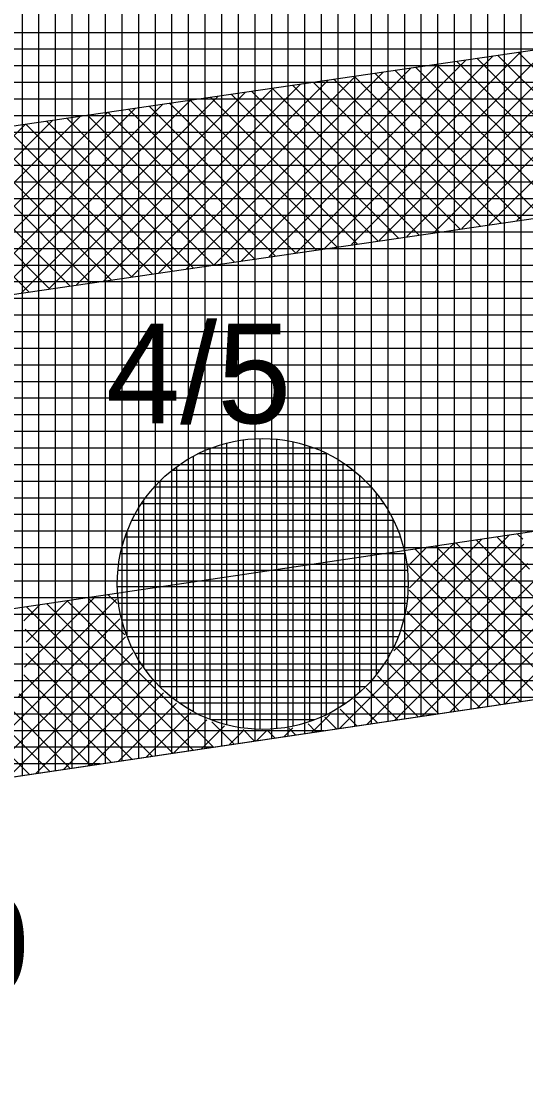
# Model space of a CAD drawing. Extents: x -565346 to -564154, y -1097386 to -1095620.
# Drawn here: x -564960.68 to -564954.61, y -1095818.93 to -1095806.24 of the extents above; entities that cross this region are included whole.
import ezdxf

# ---------------------------------------------------------------- set-up
doc = ezdxf.new("R2010")
doc.units = 0
for name, color, linetype in [('Vrstva 1', 7, 'Continuous'), ('Vrstva 40', 7, 'Continuous'), ('Vrstva 41', 7, 'Continuous'), ('Vrstva 42', 7, 'Continuous'), ('Vrstva 43', 7, 'Continuous'), ('Vrstva 44', 7, 'Continuous')]:
    doc.layers.add(name, color=color, linetype=linetype)

msp = doc.modelspace()

# ---------------------------------------------------------------- linework, layer by layer
at = {"layer": 'Vrstva 1'}
msp.add_line((-565025.24, -1095824.91), (-564877.52, -1095802.97), dxfattribs=at)
at = {"layer": 'Vrstva 41'}
for p, q in [((-564954.717, -1095808.64), (-564952.35, -1095806.274)), ((-564955.71, -1095808.785), (-564953.344, -1095806.419)), ((-564955.379, -1095808.737), (-564953.013, -1095806.37)), ((-564955.048, -1095808.689), (-564952.682, -1095806.322)), ((-564956.373, -1095808.882), (-564954.006, -1095806.515)), ((-564956.042, -1095808.834), (-564953.675, -1095806.467)), ((-564957.366, -1095809.027), (-564955, -1095806.66)), ((-564957.035, -1095808.979), (-564954.669, -1095806.612)), ((-564956.704, -1095808.93), (-564954.337, -1095806.564)), ((-564953.182, -1095808.416), (-564954.946, -1095806.653)), ((-564952.935, -1095808.38), (-564954.699, -1095806.616)), ((-564958.36, -1095809.172), (-564955.993, -1095806.805)), ((-564958.029, -1095809.124), (-564955.662, -1095806.757)), ((-564957.697, -1095809.075), (-564955.331, -1095806.709)), ((-564954.169, -1095808.56), (-564955.933, -1095806.797)), ((-564953.923, -1095808.524), (-564955.686, -1095806.761)), ((-564953.676, -1095808.488), (-564955.44, -1095806.725)), ((-564953.429, -1095808.452), (-564955.193, -1095806.689)), ((-564959.022, -1095809.269), (-564956.656, -1095806.902)), ((-564958.691, -1095809.22), (-564956.324, -1095806.854)), ((-564955.157, -1095808.704), (-564956.92, -1095806.941)), ((-564954.91, -1095808.668), (-564956.674, -1095806.905)), ((-564954.663, -1095808.632), (-564956.427, -1095806.869)), ((-564954.416, -1095808.596), (-564956.18, -1095806.833)), ((-564960.016, -1095809.414), (-564957.649, -1095807.047)), ((-564959.684, -1095809.365), (-564957.318, -1095806.999)), ((-564959.353, -1095809.317), (-564956.987, -1095806.95)), ((-564955.897, -1095808.813), (-564957.661, -1095807.049)), ((-564955.65, -1095808.776), (-564957.414, -1095807.013)), ((-564955.403, -1095808.74), (-564957.167, -1095806.977)), ((-564961.009, -1095809.559), (-564958.643, -1095807.192)), ((-564960.678, -1095809.51), (-564958.311, -1095807.144)), ((-564960.347, -1095809.462), (-564957.98, -1095807.095)), ((-564956.884, -1095808.957), (-564958.648, -1095807.193)), ((-564956.638, -1095808.921), (-564958.401, -1095807.157)), ((-564956.391, -1095808.885), (-564958.155, -1095807.121)), ((-564956.144, -1095808.849), (-564957.908, -1095807.085)), ((-564961.671, -1095809.655), (-564959.305, -1095807.289)), ((-564961.34, -1095809.607), (-564958.974, -1095807.24)), ((-564957.625, -1095809.065), (-564959.389, -1095807.301)), ((-564957.378, -1095809.029), (-564959.142, -1095807.265)), ((-564957.131, -1095808.993), (-564958.895, -1095807.229)), ((-564962.665, -1095809.8), (-564960.298, -1095807.434)), ((-564962.334, -1095809.752), (-564959.967, -1095807.385)), ((-564962.003, -1095809.703), (-564959.636, -1095807.337)), ((-564958.612, -1095809.209), (-564960.376, -1095807.445)), ((-564958.365, -1095809.173), (-564960.129, -1095807.409)), ((-564958.119, -1095809.137), (-564959.882, -1095807.373)), ((-564957.872, -1095809.101), (-564959.636, -1095807.337)), ((-564962.996, -1095809.848), (-564960.63, -1095807.482)), ((-564959.353, -1095809.317), (-564961.116, -1095807.553)), ((-564959.106, -1095809.281), (-564960.87, -1095807.517)), ((-564958.859, -1095809.245), (-564960.623, -1095807.481)), ((-564960.34, -1095809.461), (-564962.104, -1095807.697)), ((-564960.093, -1095809.425), (-564961.857, -1095807.661)), ((-564959.846, -1095809.389), (-564961.61, -1095807.625)), ((-564959.599, -1095809.353), (-564961.363, -1095807.589)), ((-564960.587, -1095809.497), (-564962.351, -1095807.733)), ((-564956.198, -1095813.818), (-564954.808, -1095812.427)), ((-564956.042, -1095813.378), (-564955.14, -1095812.477)), ((-564956.008, -1095813.062), (-564955.473, -1095812.526)), ((-564953.686, -1095814.282), (-564955.446, -1095812.522)), ((-564953.44, -1095814.246), (-564955.2, -1095812.486)), ((-564954.566, -1095812.837), (-564954.953, -1095812.449)), ((-564954.644, -1095812.476), (-564954.707, -1095812.413)), ((-564956.85, -1095814.752), (-564954.634, -1095812.536)), ((-564956.019, -1095812.79), (-564955.805, -1095812.576)), ((-564954.178, -1095814.356), (-564955.939, -1095812.595)), ((-564953.932, -1095814.319), (-564955.692, -1095812.559)), ((-564956.518, -1095814.703), (-564954.584, -1095812.769)), ((-564954.425, -1095814.392), (-564956.018, -1095812.799)), ((-564956.186, -1095814.654), (-564954.511, -1095812.979)), ((-564959.527, -1095813.25), (-564959.633, -1095813.144)), ((-564954.671, -1095814.429), (-564956.011, -1095813.089)), ((-564960.716, -1095814.376), (-564959.535, -1095813.195)), ((-564960.647, -1095813.458), (-564960.455, -1095813.266)), ((-564960.64, -1095814.017), (-564959.791, -1095813.168)), ((-564960.62, -1095813.714), (-564960.123, -1095813.217)), ((-564958.611, -1095815.014), (-564960.371, -1095813.254)), ((-564958.365, -1095814.977), (-564960.125, -1095813.217)), ((-564959.433, -1095813.626), (-564959.879, -1095813.181)), ((-564955.854, -1095814.604), (-564954.418, -1095813.169)), ((-564958.857, -1095815.051), (-564960.618, -1095813.29)), ((-564954.917, -1095814.465), (-564956.038, -1095813.344)), ((-564955.522, -1095814.555), (-564954.307, -1095813.341)), ((-564961.501, -1095815.443), (-564959.492, -1095813.434)), ((-564955.189, -1095814.506), (-564954.18, -1095813.496)), ((-564961.169, -1095815.394), (-564959.424, -1095813.649)), ((-564959.104, -1095815.087), (-564960.631, -1095813.559)), ((-564955.163, -1095814.502), (-564956.094, -1095813.571)), ((-564954.857, -1095814.456), (-564954.037, -1095813.636)), ((-564955.41, -1095814.539), (-564956.176, -1095813.773)), ((-564960.836, -1095815.345), (-564959.336, -1095813.844)), ((-564959.35, -1095815.124), (-564960.623, -1095813.851)), ((-564960.504, -1095815.295), (-564959.23, -1095814.02)), ((-564955.656, -1095814.575), (-564956.276, -1095813.955)), ((-564959.596, -1095815.16), (-564960.649, -1095814.107)), ((-564955.902, -1095814.612), (-564956.394, -1095814.12)), ((-564960.172, -1095815.246), (-564959.106, -1095814.18)), ((-564956.148, -1095814.648), (-564956.528, -1095814.269)), ((-564959.842, -1095815.197), (-564960.703, -1095814.337)), ((-564959.84, -1095815.197), (-564958.966, -1095814.323)), ((-564956.395, -1095814.685), (-564956.678, -1095814.402)), ((-564960.089, -1095815.233), (-564960.781, -1095814.541)), ((-564959.508, -1095815.147), (-564958.81, -1095814.45)), ((-564956.641, -1095814.721), (-564956.843, -1095814.519)), ((-564959.176, -1095815.098), (-564958.637, -1095814.56)), ((-564958.843, -1095815.048), (-564958.445, -1095814.651)), ((-564958.119, -1095814.941), (-564958.386, -1095814.673)), ((-564957.182, -1095814.802), (-564956.97, -1095814.59)), ((-564956.887, -1095814.758), (-564957.027, -1095814.618)), ((-564960.335, -1095815.27), (-564960.88, -1095814.725)), ((-564958.511, -1095814.999), (-564958.233, -1095814.721)), ((-564958.179, -1095814.95), (-564957.998, -1095814.769)), ((-564957.872, -1095814.904), (-564958.01, -1095814.767)), ((-564957.847, -1095814.9), (-564957.729, -1095814.783)), ((-564957.626, -1095814.868), (-564957.712, -1095814.782)), ((-564957.515, -1095814.851), (-564957.41, -1095814.747)), ((-564957.38, -1095814.831), (-564957.457, -1095814.754)), ((-564957.134, -1095814.795), (-564957.229, -1095814.699)), ((-564960.581, -1095815.307), (-564960.995, -1095814.893))]:
    msp.add_line(p, q, dxfattribs=at)
at = {"layer": 'Vrstva 42'}
for points in [[(-565024.199, -1095816.759), (-565023.91, -1095818.738), (-564932.849, -1095805.449), (-564933.138, -1095803.47)], [(-565025.19, -1095822.881), (-565025.24, -1095824.91), (-564931.925, -1095811.05), (-564932.23, -1095809.074)]]:
    msp.add_lwpolyline(points, close=True, dxfattribs=at)
at = {"layer": 'Vrstva 43'}
for p, q in [((-564954.87, -1095799.297), (-564954.87, -1095814.458)), ((-564954.67, -1095799.267), (-564954.67, -1095814.429)), ((-564955.87, -1095799.445), (-564955.87, -1095814.607)), ((-564955.67, -1095799.415), (-564955.67, -1095814.577)), ((-564955.47, -1095799.386), (-564955.47, -1095814.547)), ((-564955.27, -1095799.356), (-564955.27, -1095814.518)), ((-564955.07, -1095799.326), (-564955.07, -1095814.488)), ((-564956.67, -1095799.564), (-564956.67, -1095814.726)), ((-564956.47, -1095799.534), (-564956.47, -1095814.696)), ((-564956.27, -1095799.505), (-564956.27, -1095814.666)), ((-564956.07, -1095799.475), (-564956.07, -1095814.637)), ((-564957.47, -1095799.683), (-564957.47, -1095814.845)), ((-564957.27, -1095799.653), (-564957.27, -1095814.815)), ((-564957.07, -1095799.623), (-564957.07, -1095814.785)), ((-564956.87, -1095799.594), (-564956.87, -1095814.755)), ((-564958.47, -1095799.831), (-564958.47, -1095814.993)), ((-564958.27, -1095799.802), (-564958.27, -1095814.963)), ((-564958.07, -1095799.772), (-564958.07, -1095814.934)), ((-564957.87, -1095799.742), (-564957.87, -1095814.904)), ((-564957.67, -1095799.712), (-564957.67, -1095814.874)), ((-564959.27, -1095799.95), (-564959.27, -1095815.112)), ((-564959.07, -1095799.92), (-564959.07, -1095815.082)), ((-564958.87, -1095799.891), (-564958.87, -1095815.052)), ((-564958.67, -1095799.861), (-564958.67, -1095815.023)), ((-564960.07, -1095800.069), (-564960.07, -1095815.231)), ((-564959.87, -1095800.039), (-564959.87, -1095815.201)), ((-564959.67, -1095800.009), (-564959.67, -1095815.171)), ((-564959.47, -1095799.98), (-564959.47, -1095815.142)), ((-564960.67, -1095800.158), (-564960.67, -1095815.32)), ((-564960.47, -1095800.128), (-564960.47, -1095815.29)), ((-564960.27, -1095800.099), (-564960.27, -1095815.26)), ((-564900.479, -1095806.38), (-565002.568, -1095806.38)), ((-564901.826, -1095806.58), (-565003.915, -1095806.58)), ((-564903.172, -1095806.78), (-565005.262, -1095806.78)), ((-564904.519, -1095806.98), (-565006.609, -1095806.98)), ((-564905.866, -1095807.18), (-565007.956, -1095807.18)), ((-564907.212, -1095807.38), (-565009.302, -1095807.38)), ((-564908.559, -1095807.58), (-565010.649, -1095807.58)), ((-564909.905, -1095807.78), (-565011.996, -1095807.78)), ((-564911.252, -1095807.98), (-565013.343, -1095807.98)), ((-564912.598, -1095808.18), (-565014.689, -1095808.18)), ((-564913.945, -1095808.38), (-565016.036, -1095808.38)), ((-564915.292, -1095808.58), (-565017.383, -1095808.58)), ((-564916.638, -1095808.78), (-565018.73, -1095808.78)), ((-564917.985, -1095808.98), (-565020.076, -1095808.98)), ((-564919.331, -1095809.18), (-565021.423, -1095809.18)), ((-564920.678, -1095809.38), (-565022.77, -1095809.38)), ((-564922.025, -1095809.58), (-565024.117, -1095809.58)), ((-564923.371, -1095809.78), (-565025.464, -1095809.78)), ((-564924.718, -1095809.98), (-565026.81, -1095809.98)), ((-564926.064, -1095810.18), (-565028.157, -1095810.18)), ((-564927.411, -1095810.38), (-565029.504, -1095810.38)), ((-564928.757, -1095810.58), (-565030.851, -1095810.58)), ((-564930.104, -1095810.78), (-565032.197, -1095810.78)), ((-564931.451, -1095810.98), (-565033.544, -1095810.98)), ((-564932.797, -1095811.18), (-565034.891, -1095811.18)), ((-564934.144, -1095811.38), (-565036.238, -1095811.38)), ((-564935.49, -1095811.58), (-565037.585, -1095811.58)), ((-564936.837, -1095811.78), (-565038.931, -1095811.78)), ((-564938.184, -1095811.98), (-565039.474, -1095811.98)), ((-564939.53, -1095812.18), (-565039.482, -1095812.18)), ((-564940.877, -1095812.38), (-565039.489, -1095812.38)), ((-564942.223, -1095812.58), (-565039.496, -1095812.58)), ((-564943.57, -1095812.78), (-565039.503, -1095812.78)), ((-564944.916, -1095812.98), (-565039.511, -1095812.98)), ((-564946.263, -1095813.18), (-565039.518, -1095813.18)), ((-564947.61, -1095813.38), (-565039.525, -1095813.38)), ((-564948.956, -1095813.58), (-565039.532, -1095813.58)), ((-564950.303, -1095813.78), (-565039.54, -1095813.78)), ((-564951.649, -1095813.98), (-565039.547, -1095813.98)), ((-564952.996, -1095814.18), (-565039.554, -1095814.18)), ((-564954.342, -1095814.38), (-565039.561, -1095814.38)), ((-564955.689, -1095814.58), (-565039.569, -1095814.58)), ((-564957.036, -1095814.78), (-565039.576, -1095814.78)), ((-564958.382, -1095814.98), (-565039.583, -1095814.98)), ((-564959.729, -1095815.18), (-565039.59, -1095815.18))]:
    msp.add_line(p, q, dxfattribs=at)
msp.add_lwpolyline([(-564584.17, -1095730.99), (-564361.01, -1095672.63), (-564329.81, -1095662.26), (-564326.21, -1095642.73), (-564394.52, -1095662.95), (-564454.33, -1095677.56), (-564516.6, -1095690.89), (-564574.04, -1095705.03), (-564590.74, -1095715.12), (-564631.48, -1095731.18), (-564693.31, -1095752.31), (-564772.2, -1095768.91), (-564879.81, -1095788.15), (-565039.47, -1095811.86), (-565040.85, -1095849.94), (-565025.81, -1095848.33), (-565025.24, -1095824.91), (-564877.52, -1095802.97), (-564694, -1095767.75), (-564603.8, -1095739.23), (-564594.74, -1095734.52)], close=True, dxfattribs=at)
at = {"layer": 'Vrstva 44'}
for p, q in [((-564958.41, -1095811.384), (-564958.41, -1095814.644)), ((-564958.21, -1095811.321), (-564958.21, -1095814.708)), ((-564958.01, -1095811.282), (-564958.01, -1095814.747)), ((-564957.81, -1095811.266), (-564957.81, -1095814.763)), ((-564957.61, -1095811.273), (-564957.61, -1095814.755)), ((-564957.41, -1095811.303), (-564957.41, -1095814.724)), ((-564957.21, -1095811.359), (-564957.21, -1095814.669)), ((-564958.61, -1095811.479), (-564958.61, -1095814.55)), ((-564956.993, -1095811.45), (-564958.559, -1095811.45)), ((-564957.01, -1095811.442), (-564957.01, -1095814.588)), ((-564958.81, -1095811.605), (-564958.81, -1095814.422)), ((-564956.81, -1095811.554), (-564956.81, -1095814.472)), ((-564956.679, -1095811.65), (-564958.868, -1095811.65)), ((-564956.61, -1095811.71), (-564956.61, -1095814.32)), ((-564956.47, -1095811.85), (-564959.081, -1095811.85)), ((-564959.01, -1095811.778), (-564959.01, -1095814.251)), ((-564959.21, -1095812.016), (-564959.21, -1095814.014)), ((-564956.41, -1095811.92), (-564956.41, -1095814.107)), ((-564956.315, -1095812.05), (-564959.232, -1095812.05)), ((-564956.202, -1095812.25), (-564959.347, -1095812.25)), ((-564956.21, -1095812.234), (-564956.21, -1095813.797)), ((-564959.41, -1095812.396), (-564959.41, -1095813.631)), ((-564956.119, -1095812.45), (-564959.43, -1095812.45)), ((-564956.063, -1095812.65), (-564959.484, -1095812.65)), ((-564956.034, -1095812.85), (-564959.515, -1095812.85)), ((-564956.027, -1095813.05), (-564959.522, -1095813.05)), ((-564956.042, -1095813.25), (-564959.508, -1095813.25)), ((-564956.08, -1095813.45), (-564959.468, -1095813.45)), ((-564956.145, -1095813.65), (-564959.402, -1095813.65)), ((-564956.239, -1095813.85), (-564959.31, -1095813.85)), ((-564956.365, -1095814.05), (-564959.183, -1095814.05)), ((-564956.538, -1095814.25), (-564959.011, -1095814.25)), ((-564956.777, -1095814.45), (-564958.771, -1095814.45)), ((-564957.155, -1095814.65), (-564958.392, -1095814.65))]:
    msp.add_line(p, q, dxfattribs=at)
msp.add_circle((-564957.774, -1095813.014), 1.75, dxfattribs=at)

# ---------------------------------------------------------------- texts
at = {"layer": 'Vrstva 40'}
for s, p in [('4/5', (-564959.66, -1095811.08)), ('18/100', (-564965.49, -1095817.95))]:
    msp.add_text(s, height=1.2, dxfattribs=at).set_placement(p)

doc.saveas('drawing.dxf')
